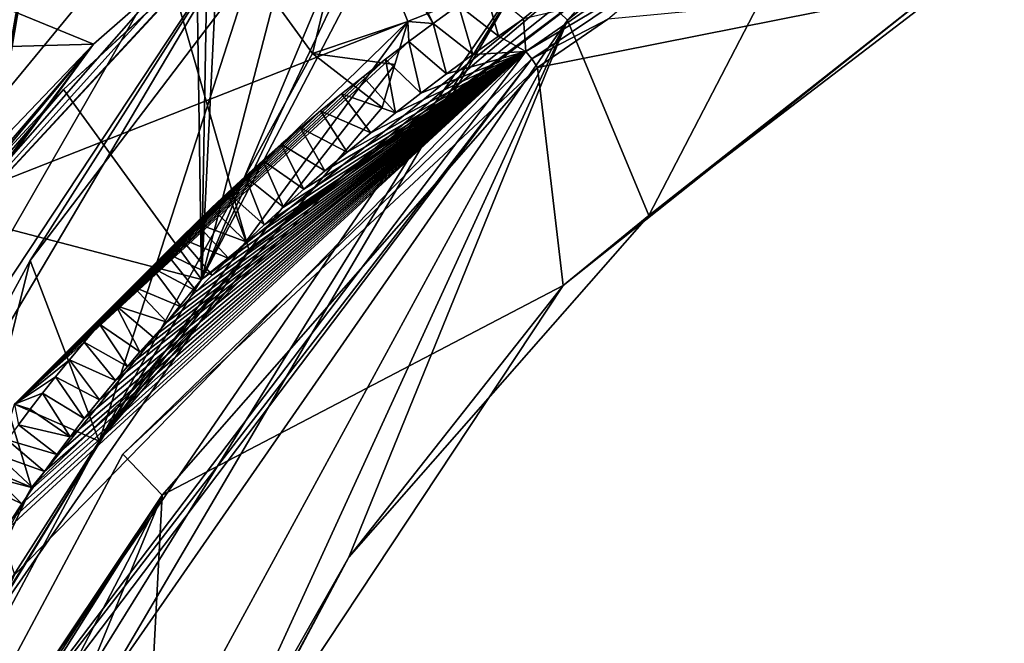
# Model space of a CAD drawing. Header units: millimetres. Extents: x -147 to 294, y -82 to 275.
# Tile 340 of 609: x 253 to 265, y 150 to 158. Entities that reach past the tile are written whole.
import ezdxf

# ---------------------------------------------------------------- set-up
doc = ezdxf.new("R2010")
doc.units = ezdxf.units.MM
doc.header["$LTSCALE"] = 67.506716
for name, color, linetype in [('1158', 7, 'CONTINUOUS'), ('1159', 7, 'CONTINUOUS'), ('1162', 7, 'CONTINUOUS'), ('1827', 7, 'CONTINUOUS'), ('2841', 7, 'CONTINUOUS'), ('2843', 7, 'CONTINUOUS'), ('2844', 7, 'CONTINUOUS'), ('2846', 7, 'CONTINUOUS'), ('3371', 7, 'CONTINUOUS'), ('732', 7, 'CONTINUOUS'), ('761', 7, 'CONTINUOUS'), ('802', 7, 'CONTINUOUS'), ('803', 7, 'CONTINUOUS'), ('944', 7, 'CONTINUOUS'), ('945', 7, 'CONTINUOUS'), ('946', 7, 'CONTINUOUS'), ('947', 7, 'CONTINUOUS'), ('948', 7, 'CONTINUOUS'), ('950', 7, 'CONTINUOUS'), ('991', 7, 'CONTINUOUS'), ('992', 7, 'CONTINUOUS'), ('993', 7, 'CONTINUOUS')]:
    doc.layers.add(name, color=color, linetype=linetype)

msp = doc.modelspace()

# ---------------------------------------------------------------- linework, layer by layer
at = {"layer": '1158', "linetype": 'CONTINUOUS'}
for points in [[(258.813, 158.364, -50.024), (262.608, 161.471, -50.065), (259.374, 157.826, -49.167), (258.813, 158.364, -50.024)], [(259.374, 157.826, -49.167), (262.608, 161.471, -50.065), (263.206, 160.904, -49.208), (259.374, 157.826, -49.167)], [(252.988, 149.871, -50.015), (258.813, 158.364, -50.024), (253.42, 149.677, -49.663), (252.988, 149.871, -50.015)], [(258.813, 158.364, -50.024), (253.648, 149.575, -49.125), (253.42, 149.677, -49.663), (258.813, 158.364, -50.024)], [(253.648, 149.575, -49.125), (258.813, 158.364, -50.024), (259.374, 157.826, -49.167), (253.648, 149.575, -49.125)]]:
    msp.add_3dface(points, dxfattribs=at)
at = {"layer": '1159', "linetype": 'CONTINUOUS'}
for points in [[(259.374, 157.826, -49.167), (263.206, 160.904, -49.208), (260.369, 155.433, -37.469), (259.374, 157.826, -49.167)], [(260.369, 155.433, -37.469), (263.206, 160.904, -49.208), (264.721, 158.763, -37.598), (260.369, 155.433, -37.469)], [(254.091, 148.109, -43.051), (253.648, 149.575, -49.125), (259.374, 157.826, -49.167), (254.091, 148.109, -43.051)], [(254.247, 146.647, -36.961), (254.091, 148.109, -43.051), (259.374, 157.826, -49.167), (254.247, 146.647, -36.961)], [(254.247, 146.647, -36.961), (259.374, 157.826, -49.167), (256.698, 151.25, -37.278), (254.247, 146.647, -36.961)], [(256.698, 151.25, -37.278), (259.374, 157.826, -49.167), (260.369, 155.433, -37.469), (256.698, 151.25, -37.278)]]:
    msp.add_3dface(points, dxfattribs=at)
at = {"layer": '1162', "linetype": 'CONTINUOUS'}
for points in [[(263.902, 158.221, -37.097), (260.369, 155.433, -37.469), (264.721, 158.763, -37.598), (263.902, 158.221, -37.097)], [(263.902, 158.221, -37.097), (259.32, 154.574, -36.746), (260.369, 155.433, -37.469), (263.902, 158.221, -37.097)], [(259.32, 154.574, -36.746), (256.698, 151.25, -37.278), (260.369, 155.433, -37.469), (259.32, 154.574, -36.746)], [(259.32, 154.574, -36.746), (254.133, 146.736, -36.315), (256.698, 151.25, -37.278), (259.32, 154.574, -36.746)], [(256.698, 151.25, -37.278), (254.133, 146.736, -36.315), (254.236, 146.673, -36.628), (256.698, 151.25, -37.278)], [(254.247, 146.647, -36.961), (256.698, 151.25, -37.278), (254.236, 146.673, -36.628), (254.247, 146.647, -36.961)]]:
    msp.add_3dface(points, dxfattribs=at)
at = {"layer": '1827', "linetype": 'CONTINUOUS'}
for points in [[(253.388, 162.292, -28.475), (247.06, 164.705, -25.443), (246.483, 147.782, -28.694), (253.388, 162.292, -28.475)], [(247.04, 147.848, -29.034), (253.388, 162.292, -28.475), (246.483, 147.782, -28.694), (247.04, 147.848, -29.034)], [(247.601, 147.918, -29.389), (253.388, 162.292, -28.475), (247.04, 147.848, -29.034), (247.601, 147.918, -29.389)], [(249.272, 148.146, -30.532), (253.388, 162.292, -28.475), (247.601, 147.918, -29.389), (249.272, 148.146, -30.532)], [(250.961, 148.406, -31.816), (253.388, 162.292, -28.475), (249.272, 148.146, -30.532), (250.961, 148.406, -31.816)], [(251.013, 148.523, -31.831), (253.388, 162.292, -28.475), (250.961, 148.406, -31.816), (251.013, 148.523, -31.831)], [(251.065, 148.64, -31.847), (253.388, 162.292, -28.475), (251.013, 148.523, -31.831), (251.065, 148.64, -31.847)], [(255.478, 155, -32.566), (253.388, 162.292, -28.475), (251.065, 148.64, -31.847), (255.478, 155, -32.566)], [(259.992, 158.601, -32.791), (253.388, 162.292, -28.475), (255.478, 155, -32.566), (259.992, 158.601, -32.791)]]:
    msp.add_3dface(points, dxfattribs=at)
at = {"layer": '2841', "linetype": 'CONTINUOUS'}
for points in [[(260.014, 158.805, -34.244), (256.592, 155.895, -32.95), (254.891, 154.651, -34.009), (260.014, 158.805, -34.244)], [(260.014, 158.805, -34.244), (260.051, 158.492, -33.113), (256.592, 155.895, -32.95), (260.014, 158.805, -34.244)], [(256.592, 155.895, -32.95), (254.011, 153.249, -32.712), (254.891, 154.651, -34.009), (256.592, 155.895, -32.95)], [(254.891, 154.651, -34.009), (254.011, 153.249, -32.712), (252.812, 152.101, -33.778), (254.891, 154.651, -34.009)], [(254.011, 153.249, -32.712), (251.142, 148.568, -32.13), (252.812, 152.101, -33.778), (254.011, 153.249, -32.712)], [(251.142, 148.568, -32.13), (251.017, 148.86, -33.375), (252.812, 152.101, -33.778), (251.142, 148.568, -32.13)]]:
    msp.add_3dface(points, dxfattribs=at)
at = {"layer": '2843', "linetype": 'CONTINUOUS'}
for points in [[(258.398, 161.368, -33.459), (260.014, 158.805, -34.244), (254.891, 154.651, -34.009), (258.398, 161.368, -33.459)], [(257.924, 161.039, -33.456), (258.398, 161.368, -33.459), (254.891, 154.651, -34.009), (257.924, 161.039, -33.456)], [(257.431, 160.701, -33.436), (257.924, 161.039, -33.456), (254.891, 154.651, -34.009), (257.431, 160.701, -33.436)], [(257.431, 160.701, -33.436), (254.891, 154.651, -34.009), (256.21, 159.737, -33.408), (257.431, 160.701, -33.436)], [(256.21, 159.737, -33.408), (254.891, 154.651, -34.009), (255.094, 158.731, -33.382), (256.21, 159.737, -33.408)], [(255.094, 158.731, -33.382), (254.891, 154.651, -34.009), (254.964, 158.605, -33.379), (255.094, 158.731, -33.382)], [(254.891, 154.651, -34.009), (254.835, 158.478, -33.375), (254.964, 158.605, -33.379), (254.891, 154.651, -34.009)], [(254.835, 158.478, -33.375), (254.891, 154.651, -34.009), (253.204, 156.975, -33.275), (254.835, 158.478, -33.375)], [(253.204, 156.975, -33.275), (254.891, 154.651, -34.009), (251.796, 155.457, -33.149), (253.204, 156.975, -33.275)], [(251.796, 155.457, -33.149), (252.812, 152.101, -33.778), (249.75, 152.911, -32.819), (251.796, 155.457, -33.149)], [(254.891, 154.651, -34.009), (252.812, 152.101, -33.778), (251.796, 155.457, -33.149), (254.891, 154.651, -34.009)], [(252.812, 152.101, -33.778), (251.017, 148.86, -33.375), (249.75, 152.911, -32.819), (252.812, 152.101, -33.778)]]:
    msp.add_3dface(points, dxfattribs=at)
at = {"layer": '2844', "linetype": 'CONTINUOUS'}
for points in [[(255.094, 158.731, -33.382), (254.964, 158.605, -33.379), (249.962, 153.196, -32.801), (255.094, 158.731, -33.382)], [(255.094, 158.731, -33.382), (249.962, 153.196, -32.801), (254.872, 158.64, -33.319), (255.094, 158.731, -33.382)], [(254.872, 158.64, -33.319), (249.962, 153.196, -32.801), (254.443, 158.3, -33.264), (254.872, 158.64, -33.319)], [(254.964, 158.605, -33.379), (253.204, 156.975, -33.275), (249.962, 153.196, -32.801), (254.964, 158.605, -33.379)], [(254.835, 158.478, -33.375), (253.204, 156.975, -33.275), (254.964, 158.605, -33.379), (254.835, 158.478, -33.375)], [(254.443, 158.3, -33.264), (249.962, 153.196, -32.801), (253.571, 157.533, -33.157), (254.443, 158.3, -33.264)], [(248.444, 150.517, -32.315), (248.656, 150.941, -32.362), (253.571, 157.533, -33.157), (248.444, 150.517, -32.315)], [(249.962, 153.196, -32.801), (248.444, 150.517, -32.315), (253.571, 157.533, -33.157), (249.962, 153.196, -32.801)], [(248.656, 150.941, -32.362), (250.242, 153.651, -32.705), (253.571, 157.533, -33.157), (248.656, 150.941, -32.362)], [(250.242, 153.651, -32.705), (251.838, 155.72, -32.92), (253.571, 157.533, -33.157), (250.242, 153.651, -32.705)], [(253.204, 156.975, -33.275), (251.796, 155.457, -33.149), (249.962, 153.196, -32.801), (253.204, 156.975, -33.275)]]:
    msp.add_3dface(points, dxfattribs=at)
at = {"layer": '2846', "linetype": 'CONTINUOUS'}
for points in [[(254.443, 158.3, -33.264), (253.571, 157.533, -33.157), (245.6, 160.8, -28.522), (254.443, 158.3, -33.264)], [(245.6, 160.8, -28.522), (253.571, 157.533, -33.157), (248.001, 157.378, -30.347), (245.6, 160.8, -28.522)], [(253.571, 157.533, -33.157), (251.838, 155.72, -32.92), (248.001, 157.378, -30.347), (253.571, 157.533, -33.157)]]:
    msp.add_3dface(points, dxfattribs=at)
at = {"layer": '3371', "linetype": 'CONTINUOUS'}
for points in [[(259.992, 158.601, -32.791), (255.478, 155, -32.566), (260.05, 158.504, -32.932), (259.992, 158.601, -32.791)], [(255.478, 155, -32.566), (260.051, 158.492, -33.113), (260.05, 158.504, -32.932), (255.478, 155, -32.566)], [(260.051, 158.492, -33.113), (255.478, 155, -32.566), (256.592, 155.895, -32.95), (260.051, 158.492, -33.113)], [(255.478, 155, -32.566), (254.011, 153.249, -32.712), (256.592, 155.895, -32.95), (255.478, 155, -32.566)], [(255.478, 155, -32.566), (251.065, 148.64, -31.847), (254.011, 153.249, -32.712), (255.478, 155, -32.566)], [(254.011, 153.249, -32.712), (251.065, 148.64, -31.847), (251.139, 148.59, -31.975), (254.011, 153.249, -32.712)], [(251.142, 148.568, -32.13), (254.011, 153.249, -32.712), (251.139, 148.59, -31.975), (251.142, 148.568, -32.13)]]:
    msp.add_3dface(points, dxfattribs=at)
at = {"layer": '732', "linetype": 'CONTINUOUS'}
for points in [[(259.32, 154.574, -36.746), (263.902, 158.221, -37.097), (259.008, 157.244, -33.216), (259.32, 154.574, -36.746)], [(259.008, 157.244, -33.216), (263.902, 158.221, -37.097), (259.868, 157.836, -33.25), (259.008, 157.244, -33.216)], [(254.412, 152.006, -33.609), (259.32, 154.574, -36.746), (259.008, 157.244, -33.216), (254.412, 152.006, -33.609)], [(254.133, 146.736, -36.315), (259.32, 154.574, -36.746), (254.412, 152.006, -33.609), (254.133, 146.736, -36.315)], [(251.918, 145.964, -33.527), (254.133, 146.736, -36.315), (254.412, 152.006, -33.609), (251.918, 145.964, -33.527)]]:
    msp.add_3dface(points, dxfattribs=at)
at = {"layer": '761', "linetype": 'CONTINUOUS'}
for points in [[(242.994, 152.131, -52.647), (245.876, 160.035, -52.246), (258.813, 158.364, -50.024), (242.994, 152.131, -52.647)], [(252.988, 149.871, -50.015), (242.994, 152.131, -52.647), (258.813, 158.364, -50.024), (252.988, 149.871, -50.015)], [(251.651, 146.182, -49.978), (242.994, 152.131, -52.647), (252.988, 149.871, -50.015), (251.651, 146.182, -49.978)]]:
    msp.add_3dface(points, dxfattribs=at)
at = {"layer": '802', "linetype": 'CONTINUOUS'}
for points in [[(232.192, 155.754, -50.482), (255.976, 161.171, -49.064), (232.263, 162.295, -49.805), (232.192, 155.754, -50.482)], [(252.072, 156.434, -49.176), (255.976, 161.171, -49.064), (232.192, 155.754, -50.482), (252.072, 156.434, -49.176)]]:
    msp.add_3dface(points, dxfattribs=at)
at = {"layer": '803', "linetype": 'CONTINUOUS'}
for points in [[(256.251, 157.416, -41.529), (256.746, 159.48, -41.826), (255.505, 158.451, -47.593), (256.251, 157.416, -41.529)], [(257.418, 157.81, -35.204), (256.746, 159.48, -41.826), (256.251, 157.416, -41.529), (257.418, 157.81, -35.204)], [(257.261, 157.281, -35.306), (257.418, 157.81, -35.204), (256.251, 157.416, -41.529), (257.261, 157.281, -35.306)], [(257.106, 156.756, -35.406), (257.261, 157.281, -35.306), (256.251, 157.416, -41.529), (257.106, 156.756, -35.406)]]:
    msp.add_3dface(points, dxfattribs=at)
at = {"layer": '944', "linetype": 'CONTINUOUS'}
for points in [[(256.073, 161.153, -48.46), (256.746, 159.48, -41.826), (257.73, 157.786, -34.423), (256.073, 161.153, -48.46)], [(258.039, 158.01, -34.418), (256.073, 161.153, -48.46), (257.73, 157.786, -34.423), (258.039, 158.01, -34.418)], [(256.746, 159.48, -41.826), (257.418, 157.81, -35.204), (257.73, 157.786, -34.423), (256.746, 159.48, -41.826)], [(257.432, 157.565, -34.428), (257.418, 157.81, -35.204), (252.603, 153.121, -35.199), (257.432, 157.565, -34.428)], [(257.73, 157.786, -34.423), (257.418, 157.81, -35.204), (257.432, 157.565, -34.428), (257.73, 157.786, -34.423)], [(257.146, 157.348, -34.433), (257.432, 157.565, -34.428), (252.603, 153.121, -35.199), (257.146, 157.348, -34.433)], [(256.871, 157.133, -34.439), (257.146, 157.348, -34.433), (252.603, 153.121, -35.199), (256.871, 157.133, -34.439)], [(256.606, 156.922, -34.444), (256.871, 157.133, -34.439), (252.603, 153.121, -35.199), (256.606, 156.922, -34.444)], [(256.35, 156.713, -34.448), (256.606, 156.922, -34.444), (252.603, 153.121, -35.199), (256.35, 156.713, -34.448)], [(256.105, 156.507, -34.453), (256.35, 156.713, -34.448), (252.603, 153.121, -35.199), (256.105, 156.507, -34.453)], [(255.87, 156.305, -34.456), (256.105, 156.507, -34.453), (252.603, 153.121, -35.199), (255.87, 156.305, -34.456)], [(255.644, 156.106, -34.459), (255.87, 156.305, -34.456), (252.603, 153.121, -35.199), (255.644, 156.106, -34.459)], [(255.426, 155.91, -34.462), (255.644, 156.106, -34.459), (252.603, 153.121, -35.199), (255.426, 155.91, -34.462)], [(255.217, 155.716, -34.463), (255.426, 155.91, -34.462), (252.603, 153.121, -35.199), (255.217, 155.716, -34.463)], [(255.016, 155.526, -34.464), (255.217, 155.716, -34.463), (252.603, 153.121, -35.199), (255.016, 155.526, -34.464)], [(254.822, 155.34, -34.464), (255.016, 155.526, -34.464), (252.603, 153.121, -35.199), (254.822, 155.34, -34.464)], [(254.636, 155.156, -34.463), (254.822, 155.34, -34.464), (252.603, 153.121, -35.199), (254.636, 155.156, -34.463)], [(254.457, 154.975, -34.462), (254.636, 155.156, -34.463), (252.603, 153.121, -35.199), (254.457, 154.975, -34.462)], [(254.285, 154.798, -34.459), (254.457, 154.975, -34.462), (252.603, 153.121, -35.199), (254.285, 154.798, -34.459)], [(254.06, 154.56, -34.455), (254.285, 154.798, -34.459), (252.603, 153.121, -35.199), (254.06, 154.56, -34.455)], [(253.847, 154.327, -34.45), (254.06, 154.56, -34.455), (252.603, 153.121, -35.199), (253.847, 154.327, -34.45)], [(253.646, 154.101, -34.444), (253.847, 154.327, -34.45), (252.603, 153.121, -35.199), (253.646, 154.101, -34.444)], [(253.456, 153.881, -34.438), (253.646, 154.101, -34.444), (252.603, 153.121, -35.199), (253.456, 153.881, -34.438)], [(253.276, 153.667, -34.43), (253.456, 153.881, -34.438), (252.603, 153.121, -35.199), (253.276, 153.667, -34.43)], [(253.107, 153.459, -34.422), (253.276, 153.667, -34.43), (252.603, 153.121, -35.199), (253.107, 153.459, -34.422)], [(252.946, 153.257, -34.413), (253.107, 153.459, -34.422), (252.603, 153.121, -35.199), (252.946, 153.257, -34.413)], [(252.795, 153.061, -34.405), (252.946, 153.257, -34.413), (252.603, 153.121, -35.199), (252.795, 153.061, -34.405)], [(252.652, 152.87, -34.395), (252.795, 153.061, -34.405), (252.603, 153.121, -35.199), (252.652, 152.87, -34.395)]]:
    msp.add_3dface(points, dxfattribs=at)
at = {"layer": '945', "linetype": 'CONTINUOUS'}
for points in [[(258.359, 158.237, -34.413), (258.039, 158.01, -34.418), (258.53, 157.63, -34.573), (258.359, 158.237, -34.413)], [(258.835, 157.843, -34.57), (258.359, 158.237, -34.413), (258.53, 157.63, -34.573), (258.835, 157.843, -34.57)], [(258.039, 158.01, -34.418), (257.73, 157.786, -34.423), (258.214, 157.403, -34.577), (258.039, 158.01, -34.418)], [(258.53, 157.63, -34.573), (258.039, 158.01, -34.418), (258.214, 157.403, -34.577), (258.53, 157.63, -34.573)], [(257.73, 157.786, -34.423), (257.432, 157.565, -34.428), (257.894, 157.168, -34.583), (257.73, 157.786, -34.423)], [(258.214, 157.403, -34.577), (257.73, 157.786, -34.423), (257.894, 157.168, -34.583), (258.214, 157.403, -34.577)], [(257.432, 157.565, -34.428), (257.146, 157.348, -34.433), (257.58, 156.931, -34.587), (257.432, 157.565, -34.428)], [(257.894, 157.168, -34.583), (257.432, 157.565, -34.428), (257.58, 156.931, -34.587), (257.894, 157.168, -34.583)], [(257.146, 157.348, -34.433), (256.871, 157.133, -34.439), (257.269, 156.69, -34.593), (257.146, 157.348, -34.433)], [(257.58, 156.931, -34.587), (257.146, 157.348, -34.433), (257.269, 156.69, -34.593), (257.58, 156.931, -34.587)], [(256.871, 157.133, -34.439), (256.606, 156.922, -34.444), (257.269, 156.69, -34.593), (256.871, 157.133, -34.439)], [(256.606, 156.922, -34.444), (256.35, 156.713, -34.448), (256.964, 156.447, -34.599), (256.606, 156.922, -34.444)], [(257.269, 156.69, -34.593), (256.606, 156.922, -34.444), (256.964, 156.447, -34.599), (257.269, 156.69, -34.593)], [(256.35, 156.713, -34.448), (256.105, 156.507, -34.453), (256.675, 156.21, -34.604), (256.35, 156.713, -34.448)], [(256.964, 156.447, -34.599), (256.35, 156.713, -34.448), (256.675, 156.21, -34.604), (256.964, 156.447, -34.599)], [(256.105, 156.507, -34.453), (255.87, 156.305, -34.456), (256.404, 155.98, -34.608), (256.105, 156.507, -34.453)], [(256.675, 156.21, -34.604), (256.105, 156.507, -34.453), (256.404, 155.98, -34.608), (256.675, 156.21, -34.604)], [(255.87, 156.305, -34.456), (255.644, 156.106, -34.459), (256.146, 155.756, -34.611), (255.87, 156.305, -34.456)], [(256.404, 155.98, -34.608), (255.87, 156.305, -34.456), (256.146, 155.756, -34.611), (256.404, 155.98, -34.608)], [(255.644, 156.106, -34.459), (255.426, 155.91, -34.462), (255.897, 155.534, -34.613), (255.644, 156.106, -34.459)], [(256.146, 155.756, -34.611), (255.644, 156.106, -34.459), (255.897, 155.534, -34.613), (256.146, 155.756, -34.611)], [(255.426, 155.91, -34.462), (255.217, 155.716, -34.463), (255.661, 155.318, -34.614), (255.426, 155.91, -34.462)], [(255.897, 155.534, -34.613), (255.426, 155.91, -34.462), (255.661, 155.318, -34.614), (255.897, 155.534, -34.613)], [(255.217, 155.716, -34.463), (255.016, 155.526, -34.464), (255.439, 155.109, -34.615), (255.217, 155.716, -34.463)], [(255.661, 155.318, -34.614), (255.217, 155.716, -34.463), (255.439, 155.109, -34.615), (255.661, 155.318, -34.614)], [(255.016, 155.526, -34.464), (254.822, 155.34, -34.464), (255.439, 155.109, -34.615), (255.016, 155.526, -34.464)], [(254.822, 155.34, -34.464), (254.636, 155.156, -34.463), (255.227, 154.905, -34.614), (254.822, 155.34, -34.464)], [(255.439, 155.109, -34.615), (254.822, 155.34, -34.464), (255.227, 154.905, -34.614), (255.439, 155.109, -34.615)], [(254.636, 155.156, -34.463), (254.457, 154.975, -34.462), (255.023, 154.702, -34.612), (254.636, 155.156, -34.463)], [(255.227, 154.905, -34.614), (254.636, 155.156, -34.463), (255.023, 154.702, -34.612), (255.227, 154.905, -34.614)], [(254.457, 154.975, -34.462), (254.285, 154.798, -34.459), (254.83, 154.506, -34.61), (254.457, 154.975, -34.462)], [(255.023, 154.702, -34.612), (254.457, 154.975, -34.462), (254.83, 154.506, -34.61), (255.023, 154.702, -34.612)], [(254.285, 154.798, -34.459), (254.06, 154.56, -34.455), (254.646, 154.315, -34.607), (254.285, 154.798, -34.459)], [(254.83, 154.506, -34.61), (254.285, 154.798, -34.459), (254.646, 154.315, -34.607), (254.83, 154.506, -34.61)], [(254.06, 154.56, -34.455), (253.847, 154.327, -34.45), (254.469, 154.126, -34.603), (254.06, 154.56, -34.455)], [(254.646, 154.315, -34.607), (254.06, 154.56, -34.455), (254.469, 154.126, -34.603), (254.646, 154.315, -34.607)], [(253.847, 154.327, -34.45), (253.646, 154.101, -34.444), (254.14, 153.762, -34.592), (253.847, 154.327, -34.45)], [(254.469, 154.126, -34.603), (253.847, 154.327, -34.45), (254.3, 153.942, -34.598), (254.469, 154.126, -34.603)], [(254.3, 153.942, -34.598), (253.847, 154.327, -34.45), (254.14, 153.762, -34.592), (254.3, 153.942, -34.598)], [(253.646, 154.101, -34.444), (253.456, 153.881, -34.438), (253.986, 153.585, -34.586), (253.646, 154.101, -34.444)], [(254.14, 153.762, -34.592), (253.646, 154.101, -34.444), (253.986, 153.585, -34.586), (254.14, 153.762, -34.592)], [(253.456, 153.881, -34.438), (253.276, 153.667, -34.43), (253.839, 153.413, -34.58), (253.456, 153.881, -34.438)], [(253.986, 153.585, -34.586), (253.456, 153.881, -34.438), (253.839, 153.413, -34.58), (253.986, 153.585, -34.586)], [(253.276, 153.667, -34.43), (253.107, 153.459, -34.422), (253.643, 153.176, -34.57), (253.276, 153.667, -34.43)], [(253.839, 153.413, -34.58), (253.276, 153.667, -34.43), (253.643, 153.176, -34.57), (253.839, 153.413, -34.58)], [(253.107, 153.459, -34.422), (252.946, 153.257, -34.413), (253.458, 152.945, -34.559), (253.107, 153.459, -34.422)], [(253.643, 153.176, -34.57), (253.107, 153.459, -34.422), (253.458, 152.945, -34.559), (253.643, 153.176, -34.57)], [(252.946, 153.257, -34.413), (252.795, 153.061, -34.405), (253.286, 152.722, -34.548), (252.946, 153.257, -34.413)], [(253.458, 152.945, -34.559), (252.946, 153.257, -34.413), (253.286, 152.722, -34.548), (253.458, 152.945, -34.559)], [(252.795, 153.061, -34.405), (252.652, 152.87, -34.395), (253.286, 152.722, -34.548), (252.795, 153.061, -34.405)], [(252.652, 152.87, -34.395), (252.516, 152.685, -34.386), (253.124, 152.507, -34.536), (252.652, 152.87, -34.395)], [(253.286, 152.722, -34.548), (252.652, 152.87, -34.395), (253.124, 152.507, -34.536), (253.286, 152.722, -34.548)], [(252.516, 152.685, -34.386), (252.388, 152.506, -34.377), (252.972, 152.298, -34.524), (252.516, 152.685, -34.386)], [(253.124, 152.507, -34.536), (252.516, 152.685, -34.386), (252.972, 152.298, -34.524), (253.124, 152.507, -34.536)], [(252.388, 152.506, -34.377), (252.267, 152.332, -34.367), (252.829, 152.096, -34.512), (252.388, 152.506, -34.377)], [(252.972, 152.298, -34.524), (252.388, 152.506, -34.377), (252.829, 152.096, -34.512), (252.972, 152.298, -34.524)], [(252.267, 152.332, -34.367), (252.152, 152.162, -34.358), (252.695, 151.901, -34.5), (252.267, 152.332, -34.367)], [(252.829, 152.096, -34.512), (252.267, 152.332, -34.367), (252.695, 151.901, -34.5), (252.829, 152.096, -34.512)], [(252.695, 151.901, -34.5), (252.152, 152.162, -34.358), (252.569, 151.712, -34.488), (252.695, 151.901, -34.5)]]:
    msp.add_3dface(points, dxfattribs=at)
at = {"layer": '946', "linetype": 'CONTINUOUS'}
for points in [[(259.748, 158.052, -33.299), (258.835, 157.843, -34.57), (258.864, 157.443, -33.266), (259.748, 158.052, -33.299)], [(258.835, 157.843, -34.57), (258.53, 157.63, -34.573), (258.864, 157.443, -33.266), (258.835, 157.843, -34.57)], [(258.53, 157.63, -34.573), (258.214, 157.403, -34.577), (258.864, 157.443, -33.266), (258.53, 157.63, -34.573)], [(252.569, 151.712, -34.488), (252.449, 151.529, -34.476), (258.864, 157.443, -33.266), (252.569, 151.712, -34.488)], [(258.864, 157.443, -33.266), (252.449, 151.529, -34.476), (252.605, 151.032, -32.707), (258.864, 157.443, -33.266)], [(252.695, 151.901, -34.5), (252.569, 151.712, -34.488), (258.864, 157.443, -33.266), (252.695, 151.901, -34.5)], [(252.829, 152.096, -34.512), (252.695, 151.901, -34.5), (258.864, 157.443, -33.266), (252.829, 152.096, -34.512)], [(252.972, 152.298, -34.524), (252.829, 152.096, -34.512), (258.864, 157.443, -33.266), (252.972, 152.298, -34.524)], [(253.124, 152.507, -34.536), (252.972, 152.298, -34.524), (258.864, 157.443, -33.266), (253.124, 152.507, -34.536)], [(253.286, 152.722, -34.548), (253.124, 152.507, -34.536), (258.864, 157.443, -33.266), (253.286, 152.722, -34.548)], [(253.458, 152.945, -34.559), (253.286, 152.722, -34.548), (258.864, 157.443, -33.266), (253.458, 152.945, -34.559)], [(253.643, 153.176, -34.57), (253.458, 152.945, -34.559), (258.864, 157.443, -33.266), (253.643, 153.176, -34.57)], [(253.839, 153.413, -34.58), (253.643, 153.176, -34.57), (258.864, 157.443, -33.266), (253.839, 153.413, -34.58)], [(253.986, 153.585, -34.586), (253.839, 153.413, -34.58), (258.864, 157.443, -33.266), (253.986, 153.585, -34.586)], [(254.14, 153.762, -34.592), (253.986, 153.585, -34.586), (258.864, 157.443, -33.266), (254.14, 153.762, -34.592)], [(254.3, 153.942, -34.598), (254.14, 153.762, -34.592), (258.864, 157.443, -33.266), (254.3, 153.942, -34.598)], [(254.469, 154.126, -34.603), (254.3, 153.942, -34.598), (258.864, 157.443, -33.266), (254.469, 154.126, -34.603)], [(254.646, 154.315, -34.607), (254.469, 154.126, -34.603), (258.864, 157.443, -33.266), (254.646, 154.315, -34.607)], [(254.83, 154.506, -34.61), (254.646, 154.315, -34.607), (258.864, 157.443, -33.266), (254.83, 154.506, -34.61)], [(255.023, 154.702, -34.612), (254.83, 154.506, -34.61), (258.864, 157.443, -33.266), (255.023, 154.702, -34.612)], [(255.227, 154.905, -34.614), (255.023, 154.702, -34.612), (258.864, 157.443, -33.266), (255.227, 154.905, -34.614)], [(255.439, 155.109, -34.615), (255.227, 154.905, -34.614), (258.864, 157.443, -33.266), (255.439, 155.109, -34.615)], [(255.661, 155.318, -34.614), (255.439, 155.109, -34.615), (258.864, 157.443, -33.266), (255.661, 155.318, -34.614)], [(255.897, 155.534, -34.613), (255.661, 155.318, -34.614), (258.864, 157.443, -33.266), (255.897, 155.534, -34.613)], [(256.146, 155.756, -34.611), (255.897, 155.534, -34.613), (258.864, 157.443, -33.266), (256.146, 155.756, -34.611)], [(256.404, 155.98, -34.608), (256.146, 155.756, -34.611), (258.864, 157.443, -33.266), (256.404, 155.98, -34.608)], [(256.675, 156.21, -34.604), (256.404, 155.98, -34.608), (258.864, 157.443, -33.266), (256.675, 156.21, -34.604)], [(256.964, 156.447, -34.599), (256.675, 156.21, -34.604), (258.864, 157.443, -33.266), (256.964, 156.447, -34.599)], [(257.269, 156.69, -34.593), (256.964, 156.447, -34.599), (258.864, 157.443, -33.266), (257.269, 156.69, -34.593)], [(257.58, 156.931, -34.587), (257.269, 156.69, -34.593), (258.864, 157.443, -33.266), (257.58, 156.931, -34.587)], [(257.894, 157.168, -34.583), (257.58, 156.931, -34.587), (258.864, 157.443, -33.266), (257.894, 157.168, -34.583)], [(258.214, 157.403, -34.577), (257.894, 157.168, -34.583), (258.864, 157.443, -33.266), (258.214, 157.403, -34.577)]]:
    msp.add_3dface(points, dxfattribs=at)
at = {"layer": '947', "linetype": 'CONTINUOUS'}
for points in [[(260.665, 158.517, -33.227), (259.748, 158.052, -33.299), (258.864, 157.443, -33.266), (260.665, 158.517, -33.227)], [(260.665, 158.517, -33.227), (258.864, 157.443, -33.266), (258.935, 157.35, -33.163), (260.665, 158.517, -33.227)], [(259.868, 157.836, -33.25), (260.665, 158.517, -33.227), (258.935, 157.35, -33.163), (259.868, 157.836, -33.25)], [(259.008, 157.244, -33.216), (259.868, 157.836, -33.25), (258.935, 157.35, -33.163), (259.008, 157.244, -33.216)]]:
    msp.add_3dface(points, dxfattribs=at)
at = {"layer": '948', "linetype": 'CONTINUOUS'}
for points in [[(258.864, 157.443, -33.266), (252.605, 151.032, -32.707), (250.573, 146.514, -32.01), (258.864, 157.443, -33.266)], [(258.935, 157.35, -33.163), (258.864, 157.443, -33.266), (250.573, 146.514, -32.01), (258.935, 157.35, -33.163)], [(250.703, 146.462, -32.046), (258.935, 157.35, -33.163), (250.573, 146.514, -32.01), (250.703, 146.462, -32.046)], [(258.935, 157.35, -33.163), (250.703, 146.462, -32.046), (253.929, 152.51, -32.834), (258.935, 157.35, -33.163)], [(259.008, 157.244, -33.216), (258.935, 157.35, -33.163), (253.929, 152.51, -32.834), (259.008, 157.244, -33.216)]]:
    msp.add_3dface(points, dxfattribs=at)
at = {"layer": '950', "linetype": 'CONTINUOUS'}
for points in [[(254.412, 152.006, -33.609), (259.008, 157.244, -33.216), (253.929, 152.51, -32.834), (254.412, 152.006, -33.609)], [(250.703, 146.462, -32.046), (254.412, 152.006, -33.609), (253.929, 152.51, -32.834), (250.703, 146.462, -32.046)], [(250.407, 145.661, -31.943), (254.412, 152.006, -33.609), (250.555, 146.062, -31.996), (250.407, 145.661, -31.943)], [(254.412, 152.006, -33.609), (250.407, 145.661, -31.943), (251.182, 145.809, -32.721), (254.412, 152.006, -33.609)], [(254.412, 152.006, -33.609), (250.703, 146.462, -32.046), (250.555, 146.062, -31.996), (254.412, 152.006, -33.609)], [(251.918, 145.964, -33.527), (254.412, 152.006, -33.609), (251.182, 145.809, -32.721), (251.918, 145.964, -33.527)]]:
    msp.add_3dface(points, dxfattribs=at)
at = {"layer": '991', "linetype": 'CONTINUOUS'}
for points in [[(255.976, 161.171, -49.064), (252.072, 156.434, -49.176), (250.144, 151.022, -48.724), (255.976, 161.171, -49.064)], [(255.554, 159.21, -48.494), (255.976, 161.171, -49.064), (250.144, 151.022, -48.724), (255.554, 159.21, -48.494)], [(255.554, 159.21, -48.494), (250.144, 151.022, -48.724), (250.576, 150.798, -47.738), (255.554, 159.21, -48.494)], [(255.554, 159.21, -48.494), (250.576, 150.798, -47.738), (252.797, 154.882, -47.655), (255.554, 159.21, -48.494)], [(255.505, 158.451, -47.593), (255.554, 159.21, -48.494), (252.797, 154.882, -47.655), (255.505, 158.451, -47.593)]]:
    msp.add_3dface(points, dxfattribs=at)
at = {"layer": '992', "linetype": 'CONTINUOUS'}
for points in [[(255.505, 158.451, -47.593), (252.797, 154.882, -47.655), (253.64, 152.668, -35.654), (255.505, 158.451, -47.593)], [(256.251, 157.416, -41.529), (255.505, 158.451, -47.593), (253.64, 152.668, -35.654), (256.251, 157.416, -41.529)], [(257.106, 156.756, -35.406), (256.251, 157.416, -41.529), (253.64, 152.668, -35.654), (257.106, 156.756, -35.406)], [(252.797, 154.882, -47.655), (250.576, 150.798, -47.738), (251.029, 147.786, -35.8), (252.797, 154.882, -47.655)], [(253.64, 152.668, -35.654), (252.797, 154.882, -47.655), (251.029, 147.786, -35.8), (253.64, 152.668, -35.654)]]:
    msp.add_3dface(points, dxfattribs=at)
at = {"layer": '993', "linetype": 'CONTINUOUS'}
for points in [[(252.603, 153.121, -35.199), (257.418, 157.81, -35.204), (253.64, 152.668, -35.654), (252.603, 153.121, -35.199)], [(257.418, 157.81, -35.204), (257.261, 157.281, -35.306), (253.64, 152.668, -35.654), (257.418, 157.81, -35.204)], [(257.106, 156.756, -35.406), (253.64, 152.668, -35.654), (257.261, 157.281, -35.306), (257.106, 156.756, -35.406)], [(252.603, 153.121, -35.199), (253.64, 152.668, -35.654), (251.029, 147.786, -35.8), (252.603, 153.121, -35.199)]]:
    msp.add_3dface(points, dxfattribs=at)

doc.saveas('drawing.dxf')
